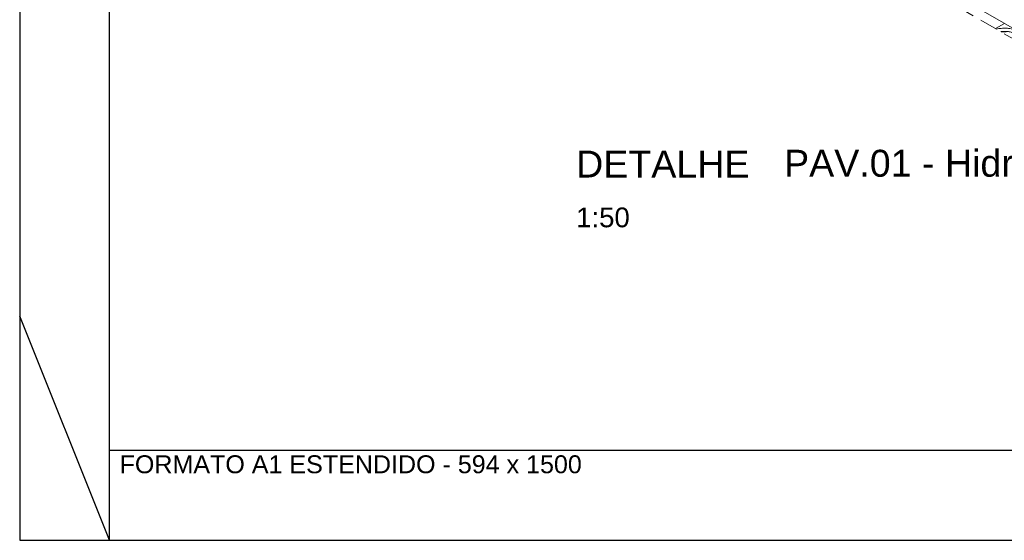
# Model space of a CAD drawing. Header units: millimetres. Extents: x 567 to 934, y -1 to 364.
# Tile 722 of 1056: x 722 to 733, y 121 to 127. Entities that reach past the tile are written whole.
import ezdxf

# ---------------------------------------------------------------- set-up
doc = ezdxf.new("R2010")
doc.units = ezdxf.units.MM
doc.header["$MEASUREMENT"] = 0
doc.linetypes.add('JIS_02_2.0', pattern=[0.3, 0.2, -0.1])
doc.linetypes.add('NULL', pattern=[0])
doc.layers.get('0').update_dxf_attribs({"lineweight": 18})
doc.layers.add('ARQ FINA', color=8, linetype='Continuous')
doc.layers.add('FOLHA_PADRÃO', color=7, linetype='Continuous')
doc.layers.add('DI-Área do detalhe', color=10, linetype='JIS_02_2.0', lineweight=0)
doc.layers.add('Textos', color=7, linetype='Continuous', lineweight=9)
doc.styles.add('Arial', font='arial.ttf')
doc.styles.add('ArialBlack', font='txt')

# ---------------------------------------------------------------- blocks, each defined once
blk = doc.blocks.new('A1EST. 1500')
at = {"layer": 'FOLHA_PADRÃO', "color": 1, "linetype": 'Continuous'}
for p, q in [((0, 59.4), (0, 0)), ((1, 0), (1, 1)), ((0, 0), (150.008, 0))]:
    blk.add_line(p, q, dxfattribs=at)
at = {"layer": 'FOLHA_PADRÃO', "color": 1}
blk.add_line((1, 0), (0, 2.5), dxfattribs=at)
at = {"layer": 'FOLHA_PADRÃO', "color": 6, "linetype": 'Continuous'}
blk.add_lwpolyline([(149, 58.4), (149, 1), (1, 1), (1, 58.4), (149, 58.4)], dxfattribs=at)
at = {"layer": 'FOLHA_PADRÃO', "color": 7, "style": 'Arial'}
blk.add_text('FORMATO A1 ESTENDIDO - 594 x 1500', height=0.2, dxfattribs=at).set_placement((1.114, 0.748))

msp = doc.modelspace()

# ---------------------------------------------------------------- linework, layer by layer
at = {"layer": 'ARQ FINA', "lineweight": 5}
for p, q in [((731.285, 128.039), (734.87, 125.969)), ((733.239, 126.911), (733.138, 126.853))]:
    msp.add_line(p, q, dxfattribs=at)
for points in [[(733.387, 126.829), (733.375, 126.834), (733.363, 126.838), (733.351, 126.842), (733.338, 126.845), (733.325, 126.848), (733.312, 126.85), (733.299, 126.853), (733.285, 126.854), (733.271, 126.856), (733.258, 126.856), (733.244, 126.857), (733.23, 126.857), (733.216, 126.856), (733.202, 126.855), (733.188, 126.854), (733.175, 126.852), (733.161, 126.85), (733.148, 126.847), (733.148, 126.847)], [(733.374, 126.789), (733.366, 126.793), (733.358, 126.797), (733.35, 126.801), (733.341, 126.804), (733.332, 126.808), (733.322, 126.81), (733.312, 126.813), (733.302, 126.815), (733.292, 126.817), (733.282, 126.819), (733.272, 126.82), (733.261, 126.821), (733.25, 126.821), (733.24, 126.821), (733.229, 126.821), (733.218, 126.821), (733.208, 126.82), (733.197, 126.819), (733.197, 126.819)], [(733.258, 126.817), (733.251, 126.817), (733.243, 126.817), (733.236, 126.817), (733.229, 126.817), (733.221, 126.817), (733.214, 126.816), (733.207, 126.816), (733.203, 126.815)]]:
    msp.add_lwpolyline(points, dxfattribs=at)
at = {"layer": 'DI-Área do detalhe'}
msp.add_lwpolyline([(727.103, 130.337), (733.347, 133.942), (741.472, 129.251), (735.228, 125.646), (727.103, 130.337)], dxfattribs=at)

# ---------------------------------------------------------------- block references
msp.add_blockref('A1EST. 1500', (722.257, 121.146))

# ---------------------------------------------------------------- texts
at = {"layer": 'Textos', "linetype": 'NULL', "attachment_point": 7, "line_spacing_factor": 0.6}
for s, insert, char_height, width, style in [('PAV.01 - Hidráulico', (730.781, 125.197), 0.3, 8.85563, 'ArialBlack'), ('DETALHE', (728.462, 125.192), 0.3, 4.38075, 'ArialBlack'), ('1:50', (728.462, 124.634), 0.22, 1.19591, 'Arial')]:
    msp.add_mtext(s, dxfattribs=dict(at, insert=insert, char_height=char_height, width=width, style=style))

doc.saveas('drawing.dxf')
